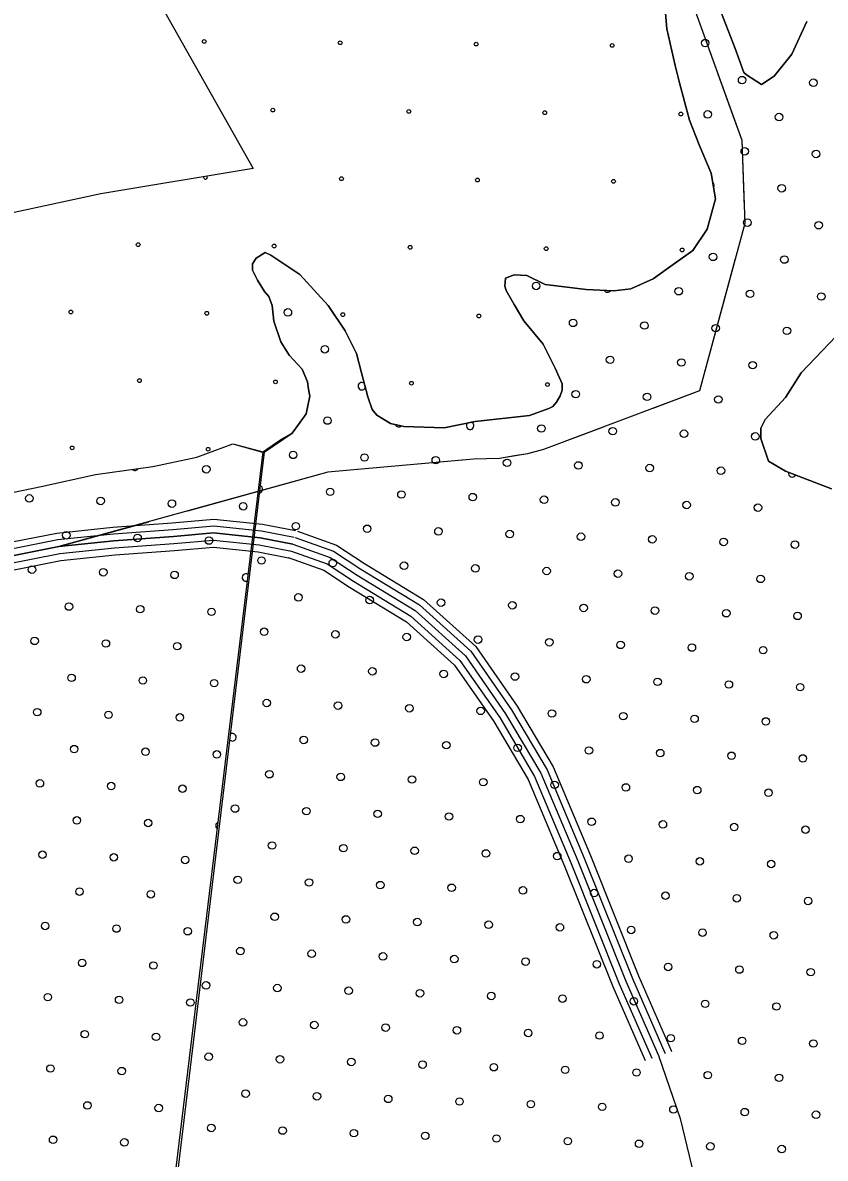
# Model space of a CAD drawing. Extents: x 1788175 to 1969470, y 584502 to 738744.
# Drawn here: x 1807212 to 1809482, y 722300 to 725513 of the extents above; entities that cross this region are included whole.
import ezdxf

# ---------------------------------------------------------------- set-up
doc = ezdxf.new("R2010")
doc.units = 0
for name, color, linetype in [('DESIGN - EROSION CONTROL - Devices', 7, 'Continuous'), ('DESIGN - SCRATCH - User 1', 7, 'Continuous'), ('DESIGN - TRAFFIC CONTROL PERMANENT - Pavement Marking Text', 7, 'Continuous'), ('DESIGN - TRANSPORTATION - Edge of Traveled Way', 7, 'Continuous'), ('SURVEY - DRAINAGE - Natural Features', 7, 'Continuous'), ('SURVEY - VEGETATION - Features with Text', 7, 'Continuous')]:
    doc.layers.add(name, color=color, linetype=linetype)

msp = doc.modelspace()

# ---------------------------------------------------------------- linework, layer by layer
at = {"layer": 'DESIGN - EROSION CONTROL - Devices'}
for centre in [(1807725.4, 725460), (1808109.9, 725456.3), (1808494.5, 725452.5), (1808879, 725448.8), (1807919.5, 725265.9), (1808304.1, 725262.1), (1808688.6, 725258.4), (1809073.2, 725254.7), (1808113.7, 725071.7), (1808498.2, 725068), (1808882.8, 725064.3), (1807538.7, 724885.1), (1807923.3, 724881.3), (1808307.8, 724877.6), (1808692.4, 724873.8), (1809076.9, 724870.1), (1807348.3, 724694.6), (1807732.8, 724690.9), (1808117.4, 724687.2), (1808502, 724683.4), (1807542.4, 724500.5), (1807927, 724496.8), (1808311.5, 724493), (1808696.1, 724489.3), (1807352, 724310.1), (1807736.6, 724306.4)]:
    msp.add_circle(centre, 5.28, dxfattribs=at)
msp.add_arc((1807729.1, 725075.5), 5.28, 158.2311, 40.6921, dxfattribs=at)
at = {"layer": 'DESIGN - SCRATCH - User 1'}
for points in [[(1807384.8, 725933.6), (1807523.3, 725704.4), (1807864, 725100.7)], [(1809029.4, 725551.7), (1809033.4, 725495.6), (1809057.4, 725391.5), (1809069.4, 725343.4), (1809097.4, 725237.3), (1809125.4, 725167.3), (1809159.4, 725087.2), (1809171.4, 725015.1), (1809147.4, 724929), (1809107.4, 724868.8), (1809051.4, 724828.7), (1808995.5, 724788.5), (1808931.5, 724760.4), (1808883.5, 724754.3), (1808805.6, 724758.2), (1808689.6, 724772), (1808637.7, 724798), (1808601.7, 724799.9), (1808577.7, 724789.9), (1808575.7, 724767.8), (1808579.7, 724755.8), (1808601.7, 724715.8), (1808629.7, 724669.8), (1808683.7, 724603.8), (1808717.7, 724535.7), (1808737.6, 724491.7), (1808737.7, 724473.7), (1808731.7, 724457.6), (1808721.7, 724439.6), (1808711.7, 724427.6), (1808699.7, 724421.5), (1808645.7, 724401.4), (1808491.8, 724385.2), (1808403.8, 724367), (1808289.9, 724370.8), (1808251.9, 724378.8), (1808213.9, 724402.8), (1808200, 724418.8), (1808188, 724454.8), (1808170, 724522.9), (1808156, 724576.9), (1808124, 724641), (1808076, 724713), (1807996, 724801), (1807914.1, 724855), (1807898.1, 724862.9), (1807872.1, 724846.9), (1807862.1, 724830.8), (1807862.1, 724812.8), (1807876.1, 724784.8), (1807896.1, 724752.8), (1807908.1, 724738.8), (1807918.1, 724712.8), (1807922.1, 724668.7), (1807942.1, 724610.6), (1807966.1, 724572.6), (1808002.1, 724532.6), (1808018, 724496.6), (1808020, 724476.6), (1808024, 724456.5), (1808014.1, 724406.5), (1807992.1, 724376.4), (1807974.1, 724352.3), (1807895.2, 724298), (1807587.2, 721734.3)], [(1807890.1, 724298.1), (1807942.1, 724334.2), (1807974.1, 724352.3), (1807992.1, 724376.4), (1808014.1, 724406.5), (1808024, 724456.5), (1808020, 724476.6), (1808018, 724496.6), (1808002.1, 724532.6), (1807966.1, 724572.6), (1807942.1, 724610.6), (1807922.1, 724668.7), (1807918.1, 724712.8), (1807908.1, 724738.8), (1807896.1, 724752.8), (1807876.1, 724784.8), (1807862.1, 724812.8), (1807862.1, 724830.8), (1807872.1, 724846.9), (1807898.1, 724862.9), (1807914.1, 724855), (1807996, 724801), (1808076, 724713), (1808124, 724641), (1808156, 724576.9), (1808170, 724522.9), (1808188, 724454.8), (1808200, 724418.8), (1808213.9, 724402.8), (1808251.9, 724378.8), (1808289.9, 724370.8), (1808403.8, 724367), (1808491.8, 724385.2), (1808645.7, 724401.4), (1808699.7, 724421.5), (1808711.7, 724427.6), (1808721.7, 724439.6), (1808731.7, 724457.6), (1808737.7, 724473.7), (1808737.6, 724491.7), (1808717.7, 724535.7), (1808683.7, 724603.8), (1808629.7, 724669.8), (1808601.7, 724715.8), (1808579.7, 724755.8), (1808575.7, 724767.8), (1808577.7, 724789.9), (1808601.7, 724799.9), (1808637.7, 724798), (1808689.6, 724772), (1808805.6, 724758.2), (1808883.5, 724754.3), (1808931.5, 724760.4), (1808995.5, 724788.5), (1809051.4, 724828.7), (1809107.4, 724868.8), (1809147.4, 724929), (1809171.4, 725015.1), (1809159.4, 725087.2), (1809125.4, 725167.3), (1809097.4, 725237.3), (1809069.4, 725343.4), (1809057.4, 725391.5), (1809033.4, 725495.6), (1809029.4, 725551.7)], [(1809429.2, 725516.2), (1809387.2, 725424), (1809337.2, 725361.9), (1809301.3, 725337.8), (1809259.3, 725365.8), (1809251.3, 725371.8), (1809227.3, 725439.8), (1809187.3, 725541.9)], [(1807864, 725100.7), (1807433, 725028.9), (1807055.9, 724948.1), (1806678.8, 724876.2), (1806472.3, 724804.4), (1806274.7, 724741.6), (1805933.5, 724642.8), (1805628.3, 724526.1), (1805439.7, 724427.3), (1805287.1, 724310.6), (1805107.5, 724166.9), (1804936.9, 724014.3), (1804811.2, 723897.6), (1804640.6, 723753.9), (1804505.9, 723619.2), (1804353.3, 723412.7), (1803859.5, 722820.1)], [(1809499.3, 724194.4), (1809369.3, 724244.3), (1809321.3, 724272.3), (1809299.4, 724336.3), (1809299.4, 724366.4), (1809311.3, 724390.4), (1809369.3, 724452.6), (1809413.3, 724522.8), (1809513.2, 724627.1)], [(1807108.6, 724168.7), (1807264.5, 724201), (1807418.4, 724235.3), (1807580.3, 724257.6), (1807704.2, 724283.8), (1807806.2, 724322), (1807890.1, 724298.1)], [(1807108.6, 724168.7), (1807264.5, 724201), (1807418.4, 724235.3), (1807580.3, 724257.6), (1807704.2, 724283.8), (1807806.2, 724322), (1807891.6, 724299.4)], [(1807891.6, 724299.4), (1807580.5, 721737.9)]]:
    msp.add_lwpolyline(points, dxfattribs=at)
at = {"layer": 'DESIGN - TRAFFIC CONTROL PERMANENT - Pavement Marking Text'}
for centre in [(1809142, 725455.3), (1809246.5, 725350.7), (1809448.1, 725343.3), (1809149.4, 725253.7), (1809351, 725246.2), (1809254, 725149.1), (1809455.6, 725141.7), (1809358.5, 725044.6), (1809261.4, 724947.5), (1809463, 724940.1), (1809164.4, 724850.5), (1809366, 724843), (1808664.1, 724768.3), (1809067.3, 724753.4), (1809268.9, 724745.9), (1809470.5, 724738.5), (1807962.2, 724693.6), (1808768.6, 724663.8), (1808970.2, 724656.3), (1809171.8, 724648.8), (1809373.4, 724641.4), (1808066.7, 724589.1), (1808873.1, 724559.2), (1809074.8, 724551.8), (1809276.4, 724544.3), (1808776.1, 724462.2), (1808977.7, 724454.7), (1809179.3, 724447.2), (1808074.2, 724387.5), (1808679, 724365.1), (1808880.6, 724357.6), (1809082.2, 724350.2), (1809283.8, 724342.7), (1807977.1, 724290.4), (1808178.7, 724283), (1808380.3, 724275.5), (1808581.9, 724268), (1808783.5, 724260.6), (1807731.3, 724249.6), (1808985.2, 724253.1), (1809186.8, 724245.6), (1807231, 724167.4), (1808081.6, 724185.9), (1808283.2, 724178.4), (1808484.9, 724171), (1807432.6, 724160), (1807634.2, 724152.5), (1807835.8, 724145), (1808686.5, 724163.5), (1808888.1, 724156), (1809089.7, 724148.6), (1809291.3, 724141.1), (1807984.6, 724088.8), (1808186.2, 724081.4), (1808387.8, 724073.9), (1807335.5, 724062.9), (1807537.1, 724055.4), (1807738.8, 724048), (1808589.4, 724066.4), (1808791, 724058.9), (1808992.6, 724051.5), (1809194.2, 724044), (1809395.8, 724036.5), (1807887.5, 723991.7), (1808089.1, 723984.3), (1808290.7, 723976.8), (1807238.5, 723965.8), (1807440.1, 723958.3), (1807641.7, 723950.9), (1808492.3, 723969.3), (1808693.9, 723961.9), (1808895.5, 723954.4), (1809097.2, 723946.9), (1809298.8, 723939.5), (1807992, 723887.2), (1808193.6, 723879.7), (1807343, 723861.3), (1807544.6, 723853.8), (1807746.2, 723846.3), (1808395.3, 723872.3), (1808596.9, 723864.8), (1808798.5, 723857.3), (1809000.1, 723849.9), (1809201.7, 723842.4), (1809403.3, 723834.9), (1807895, 723790.1), (1808096.6, 723782.7), (1807245.9, 723764.2), (1807447.5, 723756.7), (1807649.2, 723749.3), (1808298.2, 723775.2), (1808499.8, 723767.7), (1808701.4, 723760.3), (1808903, 723752.8), (1809104.6, 723745.3), (1809306.2, 723737.9), (1807999.5, 723685.6), (1807350.5, 723659.7), (1807552.1, 723652.2), (1808201.1, 723678.1), (1808402.7, 723670.7), (1808604.3, 723663.2), (1808805.9, 723655.7), (1807753.7, 723644.7), (1809007.6, 723648.3), (1809209.2, 723640.8), (1809410.8, 723633.3), (1807902.4, 723588.5), (1807253.4, 723562.6), (1807455, 723555.1), (1808104, 723581.1), (1808305.7, 723573.6), (1808507.3, 723566.1), (1808708.9, 723558.7), (1807656.6, 723547.7), (1808910.5, 723551.2), (1809112.1, 723543.7), (1809313.7, 723536.3), (1807357.9, 723458.1), (1808007, 723484), (1808208.6, 723476.5), (1808410.2, 723469.1), (1808611.8, 723461.6), (1807559.6, 723450.6), (1807761.2, 723443.1), (1808813.4, 723454.1), (1809015, 723446.7), (1809216.6, 723439.2), (1809418.2, 723431.7), (1807260.9, 723361), (1807909.9, 723386.9), (1808111.5, 723379.4), (1808313.1, 723372), (1808514.7, 723364.5), (1807462.5, 723353.5), (1807664.1, 723346.1), (1808716.3, 723357), (1808917.9, 723349.6), (1809119.6, 723342.1), (1809321.2, 723334.6), (1807812.8, 723289.8), (1808014.4, 723282.4), (1808216, 723274.9), (1808417.7, 723267.4), (1807365.4, 723256.4), (1807567, 723249), (1808619.3, 723260), (1808820.9, 723252.5), (1809022.5, 723245), (1809224.1, 723237.6), (1809425.7, 723230.1), (1807917.4, 723185.3), (1808119, 723177.8), (1808320.6, 723170.4), (1807268.3, 723159.4), (1807469.9, 723151.9), (1807671.6, 723144.4), (1808522.2, 723162.9), (1808723.8, 723155.4), (1808925.4, 723148), (1809127, 723140.5), (1809328.6, 723133), (1807820.3, 723088.2), (1808021.9, 723080.8), (1808223.5, 723073.3), (1807372.9, 723054.8), (1807574.5, 723047.4), (1808425.1, 723065.8), (1808626.7, 723058.4), (1808828.3, 723050.9), (1809030, 723043.4), (1809231.6, 723036), (1809433.2, 723028.5), (1807924.8, 722983.7), (1808126.4, 722976.2), (1807275.8, 722957.8), (1807477.4, 722950.3), (1808328.1, 722968.8), (1808529.7, 722961.3), (1808731.3, 722953.8), (1808932.9, 722946.4), (1807679, 722942.8), (1809134.5, 722938.9), (1809336.1, 722931.4), (1807827.8, 722886.6), (1808029.4, 722879.2), (1807380.3, 722853.2), (1808231, 722871.7), (1808432.6, 722864.2), (1808634.2, 722856.8), (1808835.8, 722849.3), (1807582, 722845.8), (1809037.4, 722841.8), (1809239, 722834.4), (1809440.6, 722826.9), (1807730.7, 722789.6), (1807283.3, 722756.2), (1807932.3, 722782.1), (1808133.9, 722774.6), (1808335.5, 722767.2), (1808537.1, 722759.7), (1808738.7, 722752.2), (1807484.9, 722748.7), (1807686.5, 722741.2), (1808940.3, 722744.7), (1809142, 722737.3), (1809343.6, 722729.8), (1807835.2, 722685), (1808036.8, 722677.5), (1808238.4, 722670.1), (1808440.1, 722662.6), (1808641.7, 722655.1), (1807387.8, 722651.6), (1807589.4, 722644.1), (1808843.3, 722647.7), (1809044.9, 722640.2), (1809246.5, 722632.7), (1809448.1, 722625.3), (1807738.2, 722587.9), (1807939.8, 722580.5), (1808141.4, 722573), (1808343, 722565.5), (1808544.6, 722558.1), (1807290.7, 722554.5), (1807492.3, 722547.1), (1808746.2, 722550.6), (1808947.8, 722543.1), (1809149.4, 722535.7), (1809351, 722528.2), (1807842.7, 722483.4), (1808044.3, 722475.9), (1808245.9, 722468.5), (1807395.3, 722450), (1807596.9, 722442.5), (1808447.5, 722461), (1808649.1, 722453.5), (1808850.7, 722446.1), (1809052.4, 722438.6), (1809254, 722431.1), (1809455.6, 722423.7), (1807745.6, 722386.3), (1807947.2, 722378.9), (1808148.8, 722371.4), (1807298.2, 722352.9), (1807499.8, 722345.5), (1808350.5, 722363.9), (1808552.1, 722356.5), (1808753.7, 722349), (1808955.3, 722341.5), (1809156.9, 722334.1), (1809358.5, 722326.6)]:
    msp.add_circle(centre, 10.6, dxfattribs=at)
for centre, start, end in [((1809156.9, 725052.1), 330.4341, 48.469), ((1807857.6, 724798.2), 23.0551, 30.0205), ((1808865.7, 724760.9), 209.5502, 324.7342), ((1808171.2, 724484.6), 50.761, 338.8511), ((1808275.8, 724380), 203.5659, 312.7861), ((1808477.4, 724372.6), 128.5264, 74.815), ((1807529.7, 724257), 224.916, 330.7509), ((1809388.4, 724238.2), 164.9326, 333.0687), ((1807880, 724193.4), 277.2159, 69.084), ((1807843.3, 723943.4), 54.7715, 291.3824), ((1807805.4, 723491.5), 221.5379, 124.7621), ((1807768.6, 723241.5), 114.2808, 231.8732)]:
    msp.add_arc(centre, 10.6, start, end, dxfattribs=at)
at = {"layer": 'DESIGN - TRANSPORTATION - Edge of Traveled Way'}
for points in [[(1807895.2, 724298), (1807974.1, 724352.3), (1807992.1, 724376.4), (1808014.1, 724406.5), (1808024, 724456.5), (1808020, 724476.6), (1808018, 724496.6), (1808002.1, 724532.6), (1807966.1, 724572.6), (1807942.1, 724610.6), (1807922.1, 724668.7), (1807918.1, 724712.8), (1807908.1, 724738.8), (1807896.1, 724752.8), (1807876.1, 724784.8), (1807862.1, 724812.8), (1807862.1, 724830.8), (1807872.1, 724846.9), (1807898.1, 724862.9), (1807914.1, 724855), (1807996, 724801), (1808076, 724713), (1808124, 724641), (1808156, 724576.9), (1808170, 724522.9), (1808188, 724454.8), (1808200, 724418.8), (1808213.9, 724402.8), (1808251.9, 724378.8), (1808289.9, 724370.8), (1808403.8, 724367), (1808491.8, 724385.2), (1808645.7, 724401.4), (1808699.7, 724421.5), (1808711.7, 724427.6), (1808721.7, 724439.6), (1808731.7, 724457.6), (1808737.7, 724473.7), (1808737.6, 724491.7), (1808717.7, 724535.7), (1808683.7, 724603.8), (1808629.7, 724669.8), (1808601.7, 724715.8), (1808579.7, 724755.8), (1808575.7, 724767.8), (1808577.7, 724789.9), (1808601.7, 724799.9), (1808637.7, 724798), (1808689.6, 724772), (1808805.6, 724758.2), (1808883.5, 724754.3), (1808931.5, 724760.4), (1808995.5, 724788.5), (1809051.4, 724828.7), (1809107.4, 724868.8), (1809147.4, 724929), (1809171.4, 725015.1), (1809159.4, 725087.2), (1809125.4, 725167.3), (1809097.4, 725237.3), (1809069.4, 725343.4), (1809057.4, 725391.5), (1809033.4, 725495.6), (1809029.4, 725551.7)], [(1809187.3, 725541.9), (1809227.3, 725439.8), (1809251.3, 725371.8), (1809259.3, 725365.8), (1809301.3, 725337.8), (1809337.2, 725361.9), (1809387.2, 725424), (1809429.2, 725516.2)], [(1809513.2, 724627.1), (1809413.3, 724522.8), (1809369.3, 724452.6), (1809311.3, 724390.4), (1809299.4, 724366.4), (1809299.4, 724336.3), (1809321.3, 724272.3), (1809369.3, 724244.3), (1809499.3, 724194.4)], [(1807108.6, 724168.7), (1807264.5, 724201), (1807418.4, 724235.3), (1807580.3, 724257.6), (1807704.2, 724283.8), (1807806.2, 724322), (1807895.2, 724298)]]:
    msp.add_lwpolyline(points, dxfattribs=at)
at = {"layer": 'SURVEY - DRAINAGE - Natural Features'}
for points in [[(1805690.2, 723389), (1805795.8, 723468.3), (1805986.2, 723578.2), (1806169.6, 723677.4), (1806381.6, 723776.8), (1806618.6, 723869.8), (1806878.6, 723973.2), (1807059.9, 724020.4), (1807308.7, 724069.4), (1807466.9, 724085.9), (1807635.1, 724098.3), (1807752.5, 724108.7), (1807889.9, 724094.4), (1807983.6, 724076.1)], [(1805701.6, 723373.8), (1805806.3, 723452.4), (1805995.5, 723561.6), (1806178.1, 723660.4), (1806389.1, 723759.4), (1806625.5, 723852.1), (1806884.5, 723955.1), (1807064.2, 724001.9), (1807311.5, 724050.6), (1807468.6, 724067), (1807636.7, 724079.3), (1807752.4, 724089.7), (1807887.1, 724075.5), (1807979.9, 724057.5)], [(1807976.1, 724037.9), (1807884.2, 724055.7), (1807752.2, 724069.6), (1807638.3, 724059.4), (1807470.4, 724047.1), (1807314.5, 724030.8), (1807068.6, 723982.4), (1806890.7, 723936), (1806632.9, 723833.5), (1806397, 723741), (1806187.1, 723642.5), (1806005.3, 723544.1), (1805817.4, 723435.7), (1805603.5, 723275.1), (1805393.6, 723134.6), (1805283.7, 723052.3), (1805157.8, 722907.9), (1804909.9, 722653.1), (1804724.1, 722408.5), (1804584.2, 722212)], [(1805713.6, 723357.8), (1805817.4, 723435.7), (1806005.3, 723544.1), (1806187.1, 723642.5), (1806397, 723741), (1806632.9, 723833.5), (1806890.7, 723936), (1807068.6, 723982.4), (1807314.5, 724030.8), (1807470.4, 724047.1), (1807638.3, 724059.4), (1807752.2, 724069.6), (1807884.2, 724055.7), (1807976.1, 724037.9)], [(1805725.6, 723341.8), (1805828.4, 723419), (1806015, 723526.7), (1806196.2, 723624.7), (1806404.9, 723722.6), (1806640.2, 723814.9), (1806897, 723917), (1807073.1, 723962.9), (1807317.5, 724011), (1807472.2, 724027.2), (1807639.9, 724039.4), (1807752.1, 724049.5), (1807881.2, 724035.9), (1807972.3, 724018.2)], [(1807982.8, 724056.7), (1808091, 724018), (1808168.7, 723966.9), (1808333.9, 723866.2), (1808479, 723735.5), (1808594.7, 723568.9), (1808695.7, 723399), (1808800.3, 723149.4), (1808936.2, 722809.2), (1809028.3, 722598.7), (1809029, 722596.7)], [(1807989.2, 724074.6), (1808099.6, 724035.1), (1808178.9, 723983), (1808345.3, 723881.5), (1808493.3, 723748.1), (1808610.6, 723579.2), (1808712.7, 723407.6), (1808817.9, 723156.6), (1808953.7, 722816.6), (1809046, 722605.6), (1809046.9, 722603)], [(1805737.6, 723325.8), (1805839.5, 723402.2), (1806024.8, 723509.2), (1806205.2, 723606.8), (1806412.8, 723704.2), (1806647.6, 723796.3), (1806903.2, 723898), (1807077.5, 723943.4), (1807320.4, 723991.2), (1807473.9, 724007.2), (1807641.5, 724019.5), (1807751.9, 724029.4), (1807878.2, 724016.1), (1807968.5, 723998.6)], [(1807969.4, 724019), (1808073.1, 723981.9), (1808147.3, 723933.1), (1808309.9, 723834), (1808448.8, 723708.8), (1808561, 723547.3), (1808659.9, 723381), (1808763.2, 723134.2), (1808899.3, 722793.8), (1808991, 722584.1), (1808991.2, 722583.6)], [(1807976.1, 724037.9), (1808082.1, 724000), (1808158, 723950), (1808321.9, 723850.1), (1808463.9, 723722.2), (1808577.8, 723558.1), (1808677.8, 723390), (1808781.8, 723141.8), (1808917.7, 722801.5), (1809009.7, 722591.4), (1809071.7, 722413.2), (1809135.7, 722146.9)], [(1807976.1, 724037.9), (1808082.1, 724000), (1808158, 723950), (1808321.9, 723850.1), (1808463.9, 723722.2), (1808577.8, 723558.1), (1808677.8, 723390), (1808781.8, 723141.8), (1808917.7, 722801.5), (1809009.7, 722591.4), (1809010.1, 722590.2)], [(1807962.6, 724000.2), (1808064.1, 723963.9), (1808136.6, 723916.2), (1808297.9, 723817.9), (1808433.7, 723695.5), (1808544.2, 723536.4), (1808642, 723372), (1808744.7, 723126.7), (1808880.8, 722786.1), (1808972.4, 722576.7), (1808972.3, 722577)]]:
    msp.add_lwpolyline(points, dxfattribs=at)
at = {"layer": 'SURVEY - VEGETATION - Features with Text'}
for points in [[(1807767.6, 726290.8), (1807933.3, 726032.9), (1808102.5, 725764.5), (1808476.3, 725719.7), (1809031.7, 725636.7), (1809080.1, 725648.7), (1809081.4, 725635.9), (1809245.4, 725180.3), (1809254.1, 724945.1), (1809125.9, 724471.4), (1808685, 724305.9), (1808639.4, 724293.5), (1808560.8, 724280.1), (1808487, 724277.9), (1808075.3, 724241.4), (1807314.5, 724030.8)], [(1809130.6, 725499.2), (1809220, 725250.8)], [(1809220, 725250.8), (1809245.4, 725180.3), (1809252.4, 724991.3)], [(1809227, 724845), (1809158.1, 724590.1)], [(1809158.1, 724590.1), (1809125.9, 724471.4), (1808994, 724421.8)], [(1808853.5, 724369.1), (1808685, 724305.9), (1808639.4, 724293.5), (1808603.2, 724287.3)], [(1808603.2, 724287.3), (1808560.8, 724280.1), (1808487, 724277.9), (1808340.4, 724264.9)], [(1808191, 724251.7), (1808075.3, 724241.4), (1807932.8, 724202)], [(1807932.8, 724202), (1807678.4, 724131.5)], [(1807314.5, 724030.8), (1807568.9, 724101.3)]]:
    msp.add_lwpolyline(points, dxfattribs=at)

doc.saveas('drawing.dxf')
